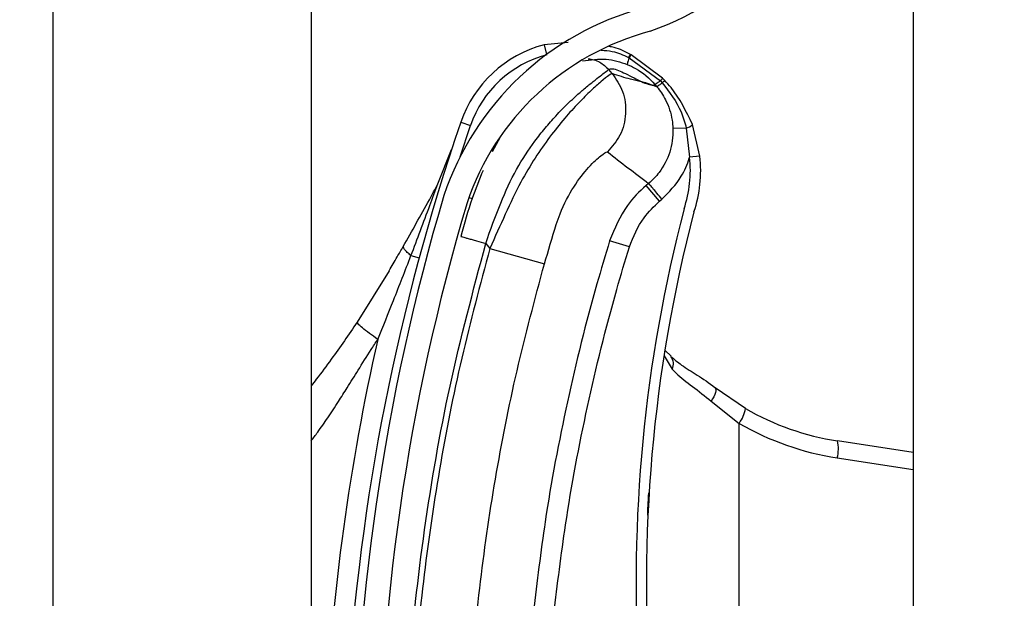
# Model space of a CAD drawing. Header units: inches. Extents: x 170 to 284, y 215 to 248.
# Tile 307 of 656: x 186.1024 to 186.2004, y 243.3994 to 243.457. Entities that reach past the tile are written whole.
import ezdxf

# ---------------------------------------------------------------- set-up
doc = ezdxf.new("R2010")
doc.units = ezdxf.units.IN
doc.header["$LTSCALE"] = 0.25
doc.header["$MEASUREMENT"] = 0
doc.layers.add('ANNOTATIONS', color=1, linetype='Continuous')
doc.layers.add('LH BENCH MOUNT', color=7, linetype='Continuous')
doc.styles.add('ARIAL', font='arial.ttf', dxfattribs={"height": 0.09375})
doc.dimstyles.new('STANDARD$0', dxfattribs={"dimtxt": 0.09375, "dimasz": 0.09375, "dimexe": 0.03125, "dimexo": 0.046875, "dimgap": 0.09, "dimtad": 0, "dimtih": 1, "dimtoh": 1, "dimdec": 4, "dimzin": 0, "dimdsep": 46, "dimtxsty": 'ARIAL', "dimcen": 0.09, "dimadec": 0, "dimazin": 0, "dimtfac": 1, "dimtdec": 4, "dimtofl": 0, "dimtmove": 0, "dimatfit": 1, "dimfxl": 1, "dimtolj": 1, "dimtzin": 0, "dimarcsym": 0})

# ---------------------------------------------------------------- blocks, each defined once
blk = doc.blocks.new('*D20')
at = {"layer": 'ANNOTATIONS', "color": 0, "lineweight": -2, "transparency": 16777216}
for p, q in [((186.1492924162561, 243.6642684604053), (187.5897358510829, 243.6642684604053)), ((187.5584858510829, 243.5705184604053), (187.5584858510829, 241.8503426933)), ((187.5584858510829, 239.6953067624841), (187.5584858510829, 241.4154825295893)), ((186.8279608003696, 239.6015567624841), (187.5897358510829, 239.6015567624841))]:
    blk.add_line(p, q, dxfattribs=at)
at = {"layer": 'ANNOTATIONS', "color": 0, "transparency": 16777216}
for points in [[(187.5428608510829, 243.5705184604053), (187.5741108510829, 243.5705184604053), (187.5584858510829, 243.6642684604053)], [(187.5428608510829, 239.6953067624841), (187.5741108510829, 239.6953067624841), (187.5584858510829, 239.6015567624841)]]:
    blk.add_solid(points, dxfattribs=at)
at = {"layer": 'defpoints', "color": 0, "transparency": 16777216}
for p in [(186.1024174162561, 243.6642684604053), (186.7810858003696, 239.6015567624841), (187.5584858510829, 239.6015567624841)]:
    blk.add_point(p, dxfattribs=at)
at = {"layer": 'ANNOTATIONS', "color": 0, "transparency": 16777216, "insert": (187.558485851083, 241.6329126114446), "char_height": 0.09375, "attachment_point": 5, "style": 'ARIAL'}
blk.add_mtext('\\A1;OPENING\\PHEIGHT', dxfattribs=at)

msp = doc.modelspace()

# ---------------------------------------------------------------- hatches: boundary and pattern name
at = {"layer": 'LH BENCH MOUNT'}
h = msp.add_hatch(dxfattribs=at)
h.set_pattern_fill('ANSI31', color=256, scale=0.34241245, angle=2.8e-322, style=0)
h.set_pattern_definition([(45, (176.0930244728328, 238.0091787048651), (-0.03026527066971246, 0.03026527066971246), [])])
edge = h.paths.add_edge_path(flags=0)
edge.add_arc((186.1662917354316, 243.2868770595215), 0.001712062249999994, 450.0000000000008, 472.2104203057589)
edge.add_line((186.1656445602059, 243.2884620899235), (186.1647320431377, 243.2906969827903))
edge.add_arc((186.1662917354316, 243.2868770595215), 0.004126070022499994, 450, 472.2104203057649, ccw=False)
edge.add_arc((186.1662917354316, 243.2779743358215), 0.01302879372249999, 401.47616737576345, 450, ccw=False)
edge.add_arc((186.1620458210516, 243.2748241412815), 0.01830194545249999, 359.9999999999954, 400.0613730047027, ccw=False)
edge.add_arc((186.1685858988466, 243.2748241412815), 0.01176186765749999, 292.14085769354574, 360, ccw=False)
edge.add_arc((186.1662917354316, 243.2780770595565), 0.01566536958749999, 235.25706803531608, 295.43079980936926, ccw=False)
edge.add_arc((186.1715306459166, 243.2861922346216), 0.02532140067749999, 212.8542481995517, 235.980933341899, ccw=False)
edge.add_arc((186.1633812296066, 243.2798233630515), 0.01504902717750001, 172.1557183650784, 209.3146496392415, ccw=False)
edge.add_arc((186.1758108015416, 243.2784879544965), 0.02754708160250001, 453.30850314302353, 532.9325737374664, ccw=False)
edge.add_arc((186.1725578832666, 243.3145782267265), 0.008748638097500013, 280.9586189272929, 427.9414322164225)
edge.add_arc((186.1924176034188, 243.3769315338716), 0.05672062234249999, 179.5706357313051, 253.00989973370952, ccw=False)
edge.add_arc((186.3507493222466, 243.3781299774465), 0.2150521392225, 163.4260275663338, 180.2060536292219, ccw=False)
edge.add_arc((186.1719757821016, 243.4302793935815), 0.02884824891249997, 465.1588434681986, 521.4137567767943, ccw=False)
edge.add_arc((186.1546497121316, 243.4848256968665), 0.0284373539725, 290.1205938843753, 343.7190675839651)
edge.add_arc((186.1674901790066, 243.4806482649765), 0.01494630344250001, 345.2914408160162, 400.5471921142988)
edge.add_arc((186.1640660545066, 243.4788334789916), 0.0187470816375, 397.9578745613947, 431.4396159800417)
edge.add_arc((186.1662917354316, 243.4836614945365), 0.0134739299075, 433.8775574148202, 472.2736457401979)
edge.add_arc((186.1637236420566, 243.4906809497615), 0.006011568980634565, 474.9825325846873, 495.7175736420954)
edge.add_arc((186.1735166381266, 243.4834218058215), 0.01816498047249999, 500.8992600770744, 539.9999999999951)
edge.add_arc((186.1662917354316, 243.4834218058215), 0.01094007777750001, 539.9999999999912, 630.0000000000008)
edge.add_arc((186.1662917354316, 243.4743478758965), 0.001866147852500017, 270, 285.6422464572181)
edge.add_line((186.1667949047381, 243.4725508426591), (186.167445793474, 243.4702262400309))
edge.add_arc((186.1662917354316, 243.4743478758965), 0.004280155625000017, 269.9999999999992, 285.6422464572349, ccw=False)
edge.add_arc((186.1662917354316, 243.4834218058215), 0.01335408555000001, 179.9999999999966, 269.9999999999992, ccw=False)
edge.add_arc((186.1735166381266, 243.4834218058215), 0.020578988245, 500.6113583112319, 539.9999999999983, ccw=False)
edge.add_arc((186.1637236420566, 243.4906809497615), 0.008425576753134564, 474.5776671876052, 496.4997109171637, ccw=False)
edge.add_arc((186.1662917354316, 243.4836614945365), 0.01588793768, 433.69030225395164, 472.4705806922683, ccw=False)
edge.add_arc((186.1640660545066, 243.4788334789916), 0.02116108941, 398.1045307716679, 431.5771717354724, ccw=False)
edge.add_arc((186.1674901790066, 243.4806482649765), 0.01736031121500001, 345.18024813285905, 400.3658533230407, ccw=False)
edge.add_arc((186.1546497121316, 243.4848256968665), 0.030851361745, 289.9181572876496, 343.77953759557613, ccw=False)
edge.add_arc((186.1719757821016, 243.4302793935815), 0.02643424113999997, 464.941709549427, 521.3236131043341)
edge.add_arc((186.3507493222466, 243.3781299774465), 0.21263813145, 523.4376684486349, 540.2096895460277)
edge.add_arc((186.1924176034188, 243.3769315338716), 0.05430661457, 539.5566266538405, 613.1145348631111)
edge.add_arc((186.1725578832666, 243.3145782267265), 0.01116264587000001, 280.0610388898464, 428.5290871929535, ccw=False)
edge.add_arc((186.1758108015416, 243.2784879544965), 0.02513307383, 452.9714001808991, 532.9706577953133)
edge.add_arc((186.1633812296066, 243.2798233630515), 0.01263501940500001, 532.0830472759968, 568.9826967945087)
edge.add_arc((186.1715306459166, 243.2861922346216), 0.022907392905, 213.0443063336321, 236.0197152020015)
edge.add_arc((186.1662917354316, 243.2780770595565), 0.01325136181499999, 235.1922404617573, 295.7352497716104)
edge.add_arc((186.1685858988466, 243.2748241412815), 0.009347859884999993, 291.7225241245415, 360)
edge.add_arc((186.1620458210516, 243.2748241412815), 0.01588793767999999, 359.9999999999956, 399.9521788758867)
edge.add_arc((186.1662917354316, 243.2779743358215), 0.01061478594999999, 401.6345013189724, 450.0000000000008)

# ---------------------------------------------------------------- linework, layer by layer
for p, q in [((186.1913380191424, 243.8543193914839), (186.1913380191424, 239.6015567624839)), ((186.1057349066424, 239.6015567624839), (186.1057349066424, 243.7595607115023)), ((186.1314158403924, 243.5770079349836), (186.1314158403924, 243.3846340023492)), ((186.1570029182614, 243.4547155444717), (186.1546035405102, 243.4544660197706)), ((186.1546035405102, 243.4544660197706), (186.1548572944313, 243.4534996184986)), ((186.1630076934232, 243.4532102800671), (186.1630086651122, 243.4532098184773)), ((186.1630086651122, 243.4532098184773), (186.1630707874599, 243.453180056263)), ((186.1630707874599, 243.453180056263), (186.1630716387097, 243.4531796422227)), ((186.1630716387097, 243.4531796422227), (186.1661753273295, 243.4508952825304)), ((186.1631899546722, 243.4535001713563), (186.1631890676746, 243.4535006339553)), ((186.1632515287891, 243.4534678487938), (186.1631899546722, 243.4535001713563)), ((186.1632524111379, 243.4534673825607), (186.1632515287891, 243.4534678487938)), ((186.1663938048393, 243.4511437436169), (186.1632524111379, 243.4534673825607)), ((186.1613835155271, 243.4516082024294), (186.1610357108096, 243.4520195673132)), ((186.1628838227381, 243.4525227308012), (186.1628845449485, 243.4525224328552)), ((186.1661753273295, 243.4508952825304), (186.1663656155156, 243.4506896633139)), ((186.1658192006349, 243.4502923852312), (186.1648878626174, 243.4506249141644)), ((186.1462454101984, 243.4433242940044), (186.1472811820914, 243.4464250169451)), ((186.1463093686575, 243.4467578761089), (186.1472811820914, 243.4464250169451)), ((186.1687535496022, 243.4461845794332), (186.1674199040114, 243.4461354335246)), ((186.1687535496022, 243.4461845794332), (186.1690857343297, 243.4432727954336)), ((186.1701068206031, 243.4433850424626), (186.1693562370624, 243.4465320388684)), ((186.1502438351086, 243.4452667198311), (186.1494501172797, 243.4438279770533)), ((186.1440407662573, 243.4406420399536), (186.1453956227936, 243.444031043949)), ((186.1701068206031, 243.4433850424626), (186.1690857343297, 243.4432727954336)), ((186.165005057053, 243.4406668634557), (186.1647570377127, 243.4404571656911)), ((186.1660827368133, 243.4388892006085), (186.1647570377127, 243.4404571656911)), ((186.1471115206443, 243.4392536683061), (186.1474398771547, 243.4391528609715)), ((186.1660827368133, 243.4388892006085), (186.1663307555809, 243.439098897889)), ((186.1487919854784, 243.4346849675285), (186.1492048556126, 243.4341966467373)), ((186.1492048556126, 243.4341966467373), (186.1546350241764, 243.4326485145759)), ((186.1630862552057, 243.434349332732), (186.1611233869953, 243.4349519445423)), ((186.1413538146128, 243.4334767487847), (186.1421723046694, 243.4332549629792)), ((186.1391859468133, 243.4319814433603), (186.1359997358, 243.42685496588)), ((186.1665405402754, 243.4234865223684), (186.1673421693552, 243.4221812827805)), ((186.1666509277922, 243.4240194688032), (186.1672443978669, 243.423461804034)), ((186.1746502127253, 243.4182606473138), (186.171609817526, 243.4203279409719)), ((186.1712230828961, 243.4189836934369), (186.1740134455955, 243.416780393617)), ((186.1740134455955, 243.3513597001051), (186.1740134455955, 243.416780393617)), ((186.1913380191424, 243.4138848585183), (186.1838006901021, 243.415034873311)), ((186.1837659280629, 243.4133423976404), (186.1913380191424, 243.4121870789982))]:
    msp.add_line(p, q, dxfattribs=at)
at = {"layer": 'LH BENCH MOUNT', "flags": 128}
msp.add_lwpolyline([(186.171609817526, 243.4203279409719), (186.1716658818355, 243.4202538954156), (186.1716914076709, 243.4201451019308), (186.171685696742, 243.4200045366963), (186.1716489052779, 243.4198360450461), (186.1715820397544, 243.4196442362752), (186.1714869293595, 243.4194343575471), (186.1713661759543, 243.4192121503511), (186.1712230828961, 243.4189836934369)], dxfattribs=at)
at = {"layer": 'LH BENCH MOUNT'}
for centre, radius, start, end in [((186.1546497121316, 243.4848256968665), 0.03085136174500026, 289.91815728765, 343.7795375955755), ((186.1719757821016, 243.4302793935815), 0.02884824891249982, 105.1588434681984, 161.4137567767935), ((186.1719757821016, 243.4302793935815), 0.02643424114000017, 104.9417095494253, 161.3236131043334), ((186.157647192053, 243.4428745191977), 0.01198443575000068, 104.7123854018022, 161.092978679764), ((186.157647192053, 243.4428745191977), 0.01095719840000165, 104.7123854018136, 161.0929786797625), ((186.1651179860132, 243.4522425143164), 0.002251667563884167, 155.3939551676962, 172.8510957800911), ((186.1651206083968, 243.4522411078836), 0.002253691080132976, 155.3897650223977, 172.8291455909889), ((186.164417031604, 243.4525317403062), 0.001564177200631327, 141.7256942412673, 154.2910519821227), ((186.1644214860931, 243.4525294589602), 0.001568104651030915, 141.754266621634, 154.2863466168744), ((186.1645201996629, 243.4524704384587), 0.001613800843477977, 141.8260927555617, 153.9140894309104), ((186.1645193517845, 243.4524707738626), 0.001611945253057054, 141.8104826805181, 153.9114578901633), ((186.3507141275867, 243.3767464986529), 0.21606225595, 161.092978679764, 176.5593061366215), ((186.1684014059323, 243.447491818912), 0.00135383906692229, 285.0764398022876, 314.8519014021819), ((186.1571730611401, 243.4419632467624), 0.01198443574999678, 341.3410974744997, 6.273281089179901), ((186.1571730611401, 243.4419632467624), 0.01301167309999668, 341.5025581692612, 6.273281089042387), ((186.3507493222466, 243.3781299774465), 0.2150521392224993, 163.4260275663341, 180.2060536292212), ((186.3507493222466, 243.3781299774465), 0.2126381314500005, 163.4376684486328, 180.2096895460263), ((186.3103094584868, 243.4010406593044), 0.1465525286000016, 165.3406183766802, 202.0185750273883), ((186.3103094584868, 243.4010406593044), 0.1455252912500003, 165.3544246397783, 203.8705502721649), ((186.3507141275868, 243.3767464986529), 0.2180957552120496, 167.1792232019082, 177.2529346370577), ((186.1663523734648, 243.4227103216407), 0.001122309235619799, 331.8758133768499, 39.94683461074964), ((186.1710884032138, 243.4189157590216), 0.003621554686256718, 323.8694765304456, 349.5782562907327), ((186.1877258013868, 243.4407605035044), 0.02602334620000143, 239.8373732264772, 261.3249484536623), ((186.1879492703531, 243.4407605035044), 0.02773540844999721, 239.8373732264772, 261.3249484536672), ((186.1804700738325, 243.4142566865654), 0.003420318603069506, 344.4956794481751, 13.15103634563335)]:
    msp.add_arc(centre, radius, start, end, dxfattribs=at)
for points, knots in [([(186.1602920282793, 243.4539311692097), (186.1606622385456, 243.4539097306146), (186.1616107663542, 243.4538548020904), (186.162478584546, 243.4534544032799), (186.1630076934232, 243.4532102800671)], [0, 0, 0, 0, 0.3902998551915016, 0.9999999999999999, 0.9999999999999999, 0.9999999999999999, 0.9999999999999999]), ([(186.1631890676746, 243.4535006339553), (186.1626642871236, 243.4537788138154), (186.1619734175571, 243.4541450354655), (186.1612110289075, 243.4542727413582), (186.1610277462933, 243.4543034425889)], [0, 0, 0, 0, 0.7595942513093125, 1, 1, 1, 1]), ([(186.1584241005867, 243.4528598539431), (186.1592155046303, 243.4529833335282), (186.1607331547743, 243.4532201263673), (186.162187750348, 243.4527484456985), (186.1628838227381, 243.4525227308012)], [0, 0, 0, 0, 0.5214667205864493, 1, 1, 1, 1]), ([(186.1589977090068, 243.4530899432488), (186.1591878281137, 243.4530616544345), (186.1595832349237, 243.4530028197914), (186.160320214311, 243.4526999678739), (186.1607538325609, 243.452287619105), (186.1610357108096, 243.4520195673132)], [0, 0, 0, 0, 0.2447599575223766, 0.5090480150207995, 1, 1, 1, 1]), ([(186.1487919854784, 243.4346849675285), (186.1492678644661, 243.436041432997), (186.1501662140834, 243.4386021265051), (186.1517815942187, 243.4420930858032), (186.1533840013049, 243.4445050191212), (186.1547159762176, 243.4462077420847), (186.1556308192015, 243.4472511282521), (186.1564224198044, 243.4480796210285), (186.157091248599, 243.4487395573), (186.1578360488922, 243.4494346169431), (186.1586698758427, 243.4501603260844), (186.1597992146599, 243.4510683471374), (186.1607892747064, 243.4518282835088), (186.1609584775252, 243.4519596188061), (186.1610357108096, 243.4520195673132)], [0, 0, 0, 0, 0.1307156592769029, 0.2467609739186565, 0.3577928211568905, 0.4170971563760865, 0.4791482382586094, 0.5177152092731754, 0.5590896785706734, 0.603294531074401, 0.6633484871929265, 0.7353692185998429, 0.8792082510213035, 1, 1, 1, 1]), ([(186.1610357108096, 243.4520195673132), (186.1611425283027, 243.4520592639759), (186.1613667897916, 243.4521426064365), (186.1619685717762, 243.4519485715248), (186.1627231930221, 243.4516005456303), (186.1635224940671, 243.4511863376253), (186.1643199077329, 243.4507792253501), (186.1647438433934, 243.4506211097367), (186.1649587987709, 243.4505409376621)], [0, 0, 0, 0, 0.1574760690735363, 0.330618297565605, 0.4911886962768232, 0.6742546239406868, 0.834831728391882, 1, 1, 1, 1]), ([(186.1628845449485, 243.4525224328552), (186.1631640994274, 243.4523942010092), (186.1641970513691, 243.4519203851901), (186.1650912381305, 243.4511549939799), (186.1656256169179, 243.4505216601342), (186.1656256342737, 243.4505216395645)], [0, 0, 0, 0, 0.2706300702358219, 0.9999763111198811, 1, 1, 1, 1]), ([(186.1613835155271, 243.4516082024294), (186.1613041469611, 243.4515765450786), (186.1611428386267, 243.451512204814), (186.1603543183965, 243.4508934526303), (186.1592933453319, 243.4499502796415), (186.1580629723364, 243.4487367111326), (186.1566551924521, 243.4471907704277), (186.1551800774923, 243.4453555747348), (186.1536900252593, 243.4432204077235), (186.1521616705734, 243.4406658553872), (186.150725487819, 243.437589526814), (186.149716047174, 243.435337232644), (186.1492048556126, 243.4341966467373)], [0, 0, 0, 0, 0.1094013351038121, 0.2223468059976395, 0.3151791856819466, 0.4102231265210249, 0.5012749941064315, 0.5946006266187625, 0.6834485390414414, 0.7745330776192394, 0.8858211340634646, 1, 1, 1, 1]), ([(186.1613835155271, 243.4516082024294), (186.1617726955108, 243.4510323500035), (186.162581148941, 243.4498361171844), (186.1628399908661, 243.4476110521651), (186.1623122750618, 243.4454336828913), (186.161364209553, 243.4443439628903), (186.1609078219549, 243.4438193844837)], [0, 0, 0, 0, 0.2406941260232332, 0.4999999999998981, 0.7593058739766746, 1, 1, 1, 1]), ([(186.1648878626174, 243.4506249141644), (186.1646771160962, 243.4506831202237), (186.1640958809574, 243.4508436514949), (186.1630276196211, 243.4510532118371), (186.1620068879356, 243.4513977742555), (186.1613835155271, 243.4516082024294)], [0, 0, 0, 0, 0.1812946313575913, 0.50000735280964, 1, 1, 1, 1]), ([(186.1661753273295, 243.4508952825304), (186.1661555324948, 243.4508800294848), (186.1660365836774, 243.4507883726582), (186.1658520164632, 243.4506514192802), (186.1656770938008, 243.4505333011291), (186.1656427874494, 243.4505255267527), (186.1656256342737, 243.4505216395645)], [0, 0, 0, 0, 0.06239373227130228, 0.3749291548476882, 0.6874645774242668, 1, 1, 1, 1]), ([(186.166598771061, 243.4509331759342), (186.1665987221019, 243.4509332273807), (186.1665311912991, 243.451004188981), (186.1664624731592, 243.451073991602), (186.1663938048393, 243.4511437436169)], [0, 0, 0, 0, 0.0007249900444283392, 0.9999999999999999, 0.9999999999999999, 0.9999999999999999, 0.9999999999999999]), ([(186.1693562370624, 243.4465320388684), (186.1687429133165, 243.4478277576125), (186.1679923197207, 243.4494134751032), (186.1668142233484, 243.4506982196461), (186.1665987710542, 243.4509331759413)], [0, 0, 0, 0, 0.8171182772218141, 1, 1, 1, 1]), ([(186.1649587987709, 243.4505409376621), (186.1650523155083, 243.4505152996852), (186.1652403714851, 243.4504637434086), (186.1654677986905, 243.450451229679), (186.1655729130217, 243.4504984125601), (186.1656253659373, 243.4505219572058)], [0, 0, 0, 0, 0.3313600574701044, 0.6663431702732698, 0.9999999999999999, 0.9999999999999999, 0.9999999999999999, 0.9999999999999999]), ([(186.1656253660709, 243.4505219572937), (186.1656735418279, 243.4504648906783), (186.1657381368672, 243.4503883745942), (186.1658027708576, 243.4503118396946), (186.1658192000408, 243.4502923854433)], [0, 0, 0, 0, 0.7458120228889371, 0.9999999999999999, 0.9999999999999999, 0.9999999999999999, 0.9999999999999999]), ([(186.1658160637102, 243.4502960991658), (186.1658160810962, 243.4502960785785), (186.1661511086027, 243.4498993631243), (186.1668351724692, 243.4488655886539), (186.1673257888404, 243.4474059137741), (186.167399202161, 243.4464148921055), (186.1674199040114, 243.4461354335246)], [0, 0, 0, 0, 1.782673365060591e-05, 0.3435204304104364, 0.8148790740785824, 1, 1, 1, 1]), ([(186.1663656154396, 243.4506896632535), (186.1663456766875, 243.450673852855), (186.1662259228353, 243.450578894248), (186.1660407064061, 243.4504358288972), (186.1658668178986, 243.4503099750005), (186.1658350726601, 243.450298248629), (186.1658192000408, 243.4502923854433)], [0, 0, 0, 0, 0.062428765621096, 0.3749525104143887, 0.6874762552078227, 1, 1, 1, 1]), ([(186.1663658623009, 243.4506893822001), (186.1670741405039, 243.4497611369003), (186.1681275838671, 243.4483805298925), (186.1685990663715, 243.4467265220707), (186.1687535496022, 243.4461845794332)], [0, 0, 0, 0, 0.6723457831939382, 1, 1, 1, 1]), ([(186.1674199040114, 243.4461354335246), (186.1674206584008, 243.4461131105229), (186.1674472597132, 243.4453259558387), (186.1672226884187, 243.4437544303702), (186.1662671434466, 243.4419178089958), (186.1653879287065, 243.4409907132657), (186.1650049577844, 243.4406667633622), (186.1650049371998, 243.44066674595)], [0, 0, 0, 0, 0.0108740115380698, 0.3834398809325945, 0.7558119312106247, 0.9999868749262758, 1, 1, 1, 1]), ([(186.1558144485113, 243.4365818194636), (186.155814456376, 243.4365818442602), (186.155928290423, 243.4369407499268), (186.1564277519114, 243.4383469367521), (186.1576023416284, 243.4405496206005), (186.1591371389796, 243.4424528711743), (186.1604825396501, 243.4436645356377), (186.1607562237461, 243.4437641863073), (186.1609078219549, 243.4438193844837)], [0, 0, 0, 0, 4.497367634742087e-06, 0.06509473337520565, 0.2616701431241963, 0.4753105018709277, 0.7093656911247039, 0.9999999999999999, 0.9999999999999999, 0.9999999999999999, 0.9999999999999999]), ([(186.1609078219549, 243.4438193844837), (186.1615810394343, 243.4432902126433), (186.1629274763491, 243.442231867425), (186.1643124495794, 243.4411884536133), (186.1650049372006, 243.4406667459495)], [0, 0, 0, 0, 0.4999992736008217, 1, 1, 1, 1]), ([(186.1663307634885, 243.4390988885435), (186.1670325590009, 243.4398172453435), (186.1681946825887, 243.4410067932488), (186.1688696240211, 243.442580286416), (186.1690748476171, 243.4432379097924), (186.1690857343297, 243.4432727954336)], [0, 0, 0, 0, 0.5907811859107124, 0.9782917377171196, 1, 1, 1, 1]), ([(186.1485226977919, 243.44195452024), (186.1481483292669, 243.4410366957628), (186.1472917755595, 243.4389367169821), (186.1466722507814, 243.4366695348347), (186.1463234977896, 243.4353932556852)], [0, 0, 0, 0, 0.4370636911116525, 1, 1, 1, 1]), ([(186.1405819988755, 243.434391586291), (186.1414529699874, 243.4359318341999), (186.1426157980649, 243.4379882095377), (186.1437548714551, 243.4401095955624), (186.1440407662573, 243.4406420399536)], [0, 0, 0, 0, 0.7490110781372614, 1, 1, 1, 1]), ([(186.1413538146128, 243.4334767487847), (186.1419822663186, 243.435141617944), (186.1428824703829, 243.4375264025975), (186.1437721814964, 243.4399195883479), (186.1440407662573, 243.4406420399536)], [0, 0, 0, 0, 0.6981213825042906, 1, 1, 1, 1]), ([(186.1647570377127, 243.4404571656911), (186.1647570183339, 243.4404571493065), (186.1640631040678, 243.4398704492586), (186.1624882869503, 243.4382469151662), (186.1616302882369, 243.4361756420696), (186.1611233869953, 243.4349519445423)], [0, 0, 0, 0, 1.142795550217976e-05, 0.409211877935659, 1, 1, 1, 1]), ([(186.1630862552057, 243.434349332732), (186.1634979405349, 243.4353665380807), (186.1641954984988, 243.4370900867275), (186.1655341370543, 243.4383662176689), (186.1660827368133, 243.4388892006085)], [0, 0, 0, 0, 0.5901808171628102, 1, 1, 1, 1]), ([(186.1546350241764, 243.4326485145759), (186.1550225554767, 243.4339731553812), (186.1554100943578, 243.4352978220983), (186.1558144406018, 243.4365817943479), (186.1558144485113, 243.4365818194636)], [0, 0, 0, 0, 0.999980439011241, 1, 1, 1, 1]), ([(186.1463234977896, 243.4353932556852), (186.1463564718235, 243.435383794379), (186.1464071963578, 243.4353692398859), (186.1467150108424, 243.4352809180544), (186.1470335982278, 243.4351895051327), (186.1474290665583, 243.4350760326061), (186.1480037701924, 243.4349111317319), (186.1484814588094, 243.4347740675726), (186.1487919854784, 243.4346849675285)], [0, 0, 0, 0, 0.2394568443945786, 0.3683606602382, 0.5000000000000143, 0.6316393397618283, 0.7605431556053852, 1, 1, 1, 1]), ([(186.1391839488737, 243.4319780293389), (186.1391839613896, 243.4319780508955), (186.1394482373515, 243.4324332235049), (186.1399159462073, 243.4332332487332), (186.1403828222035, 243.4340423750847), (186.1405819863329, 243.4343915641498), (186.1405819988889, 243.4343915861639)], [0, 0, 0, 0, 2.704369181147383e-05, 0.571031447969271, 0.9999729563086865, 1, 1, 1, 1]), ([(186.1413538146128, 243.4334767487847), (186.14122260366, 243.4335884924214), (186.1409572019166, 243.4338145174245), (186.140703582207, 243.4341047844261), (186.1405992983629, 243.4342896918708), (186.1405852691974, 243.4343723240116), (186.1405819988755, 243.434391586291)], [0, 0, 0, 0, 0.2979480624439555, 0.6026626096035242, 0.9073771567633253, 0.9999999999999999, 0.9999999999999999, 0.9999999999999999, 0.9999999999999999]), ([(186.1406798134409, 243.3776584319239), (186.1407785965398, 243.3824138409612), (186.1409766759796, 243.3919493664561), (186.1425862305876, 243.4062582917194), (186.1450430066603, 243.4205678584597), (186.1475403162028, 243.4299716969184), (186.1487919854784, 243.4346849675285)], [0, 0, 0, 0, 0.2468628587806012, 0.4950083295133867, 0.74689458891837, 1, 1, 1, 1]), ([(186.1492048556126, 243.4341966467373), (186.1482307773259, 243.4305664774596), (186.1462797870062, 243.4232955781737), (186.144101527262, 243.4122148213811), (186.1424904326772, 243.4010322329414), (186.1414796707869, 243.3900635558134), (186.1412849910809, 243.3828157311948), (186.1411915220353, 243.3793359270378)], [0, 0, 0, 0, 0.2027568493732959, 0.4061035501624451, 0.6088604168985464, 0.8122072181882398, 1, 1, 1, 1]), ([(186.1611233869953, 243.4349519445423), (186.1606953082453, 243.4335226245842), (186.1591104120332, 243.4282307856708), (186.1568152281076, 243.4189327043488), (186.154748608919, 243.4080233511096), (186.1538972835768, 243.4010110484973), (186.1535337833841, 243.3980169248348)], [0, 0, 0, 0, 0.1185397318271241, 0.4388752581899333, 0.7604101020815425, 1, 1, 1, 1]), ([(186.1555752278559, 243.3977967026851), (186.1559349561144, 243.400759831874), (186.1567756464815, 243.4076847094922), (186.1588195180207, 243.418481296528), (186.1610898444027, 243.4276834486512), (186.162662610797, 243.4329348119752), (186.1630862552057, 243.434349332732)], [0, 0, 0, 0, 0.2395900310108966, 0.5599255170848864, 0.8814604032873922, 0.9999999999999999, 0.9999999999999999, 0.9999999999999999, 0.9999999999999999]), ([(186.1380557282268, 243.425142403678), (186.1385785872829, 243.4264337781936), (186.1397015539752, 243.4292073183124), (186.1407783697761, 243.4319898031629), (186.1413538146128, 243.4334767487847)], [0, 0, 0, 0, 0.4656051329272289, 1, 1, 1, 1]), ([(186.146837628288, 243.3792662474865), (186.1468376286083, 243.3792662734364), (186.1468794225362, 243.382652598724), (186.1471425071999, 243.3896993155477), (186.1480944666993, 243.4003725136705), (186.1496690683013, 243.4112485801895), (186.1517875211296, 243.4220359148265), (186.1536858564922, 243.4291109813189), (186.1546350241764, 243.4326485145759)], [0, 0, 0, 0, 1.439079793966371e-06, 0.1877923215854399, 0.3908439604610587, 0.5938956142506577, 0.7969478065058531, 1, 1, 1, 1]), ([(186.1359997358, 243.42685496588), (186.1355774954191, 243.4262274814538), (186.134736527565, 243.4249777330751), (186.1333792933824, 243.4230866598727), (186.1322799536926, 243.4215997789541), (186.1315894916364, 243.4207330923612), (186.1314158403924, 243.4205151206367)], [0, 0, 0, 0, 0.2874979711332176, 0.572604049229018, 0.8925098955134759, 1, 1, 1, 1]), ([(186.1380557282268, 243.425142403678), (186.1377649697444, 243.4253477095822), (186.1371661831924, 243.4257705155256), (186.1364771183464, 243.4263117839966), (186.1360354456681, 243.4267123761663), (186.1360114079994, 243.4268083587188), (186.1359997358, 243.42685496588)], [0, 0, 0, 0, 0.242789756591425, 0.5000000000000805, 0.7572102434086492, 1, 1, 1, 1]), ([(186.1314158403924, 243.4150305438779), (186.1316367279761, 243.415318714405), (186.1322125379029, 243.4160699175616), (186.1331125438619, 243.417381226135), (186.1340874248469, 243.4188612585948), (186.1350835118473, 243.4204426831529), (186.1361597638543, 243.4221736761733), (186.137169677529, 243.4237815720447), (186.1378341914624, 243.4248021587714), (186.1380557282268, 243.425142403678)], [0, 0, 0, 0, 0.09019872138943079, 0.2351300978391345, 0.3944108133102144, 0.529650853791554, 0.6982639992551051, 0.8994067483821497, 1, 1, 1, 1]), ([(186.1672047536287, 243.4234435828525), (186.1675480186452, 243.4231592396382), (186.1682880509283, 243.4225462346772), (186.1698494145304, 243.4215709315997), (186.1710968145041, 243.4207919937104), (186.1717174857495, 243.4202307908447), (186.1717778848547, 243.4201761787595)], [0, 0, 0, 0, 0.2839420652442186, 0.6121401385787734, 0.9622563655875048, 1, 1, 1, 1]), ([(186.1673421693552, 243.4221812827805), (186.1674721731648, 243.4220476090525), (186.1680617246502, 243.4214414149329), (186.1693543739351, 243.4204837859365), (186.1705943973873, 243.4194883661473), (186.1712230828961, 243.4189836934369)], [0, 0, 0, 0, 0.1223980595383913, 0.5550603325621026, 1, 1, 1, 1]), ([(186.1649172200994, 243.4076368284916), (186.1649270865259, 243.4079418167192), (186.1649511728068, 243.4086863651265), (186.1649944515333, 243.4094306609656), (186.1650200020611, 243.4098700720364)], [0, 0, 0, 0, 0.4096284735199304, 1, 1, 1, 1])]:
    msp.add_open_spline(points, degree=3, knots=knots, dxfattribs=at)
for points in [[(186.1663938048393, 243.4511437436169), (186.1663922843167, 243.4511393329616), (186.1663892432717, 243.4511305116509), (186.1663453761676, 243.4510785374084), (186.1662764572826, 243.4510022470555), (186.1662090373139, 243.4509309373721), (186.1661753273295, 243.4508952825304)], [(186.1665986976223, 243.4509332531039), (186.1665966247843, 243.45092922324), (186.1665924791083, 243.4509211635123), (186.1665453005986, 243.4508703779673), (186.1664721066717, 243.4507952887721), (186.1664011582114, 243.450724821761), (186.1663656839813, 243.4506895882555)], [(186.1663309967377, 243.439099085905), (186.1661608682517, 243.4393001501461), (186.1658206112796, 243.4397022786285), (186.1653880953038, 243.44021344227), (186.1650792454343, 243.4405784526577), (186.1650295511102, 243.4406371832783), (186.1650047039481, 243.4406665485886)]]:
    msp.add_open_spline(points, degree=3, dxfattribs=at)

# ---------------------------------------------------------------- dimensions: what is measured, and where the dimension line sits
at = {"layer": 'ANNOTATIONS'}
dim = msp.add_linear_dim(base=(187.5584858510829, 239.6015567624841), p1=(186.102417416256, 243.6642684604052), p2=(186.7810858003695, 239.6015567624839), angle=90, text='OPENING\\PHEIGHT', dimstyle='STANDARD$0', dxfattribs=at)
dim.commit()
dim.dimension.update_dxf_attribs({"geometry": '*D20', "text_midpoint": (187.558485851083, 241.6329126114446)})

doc.saveas('drawing.dxf')
